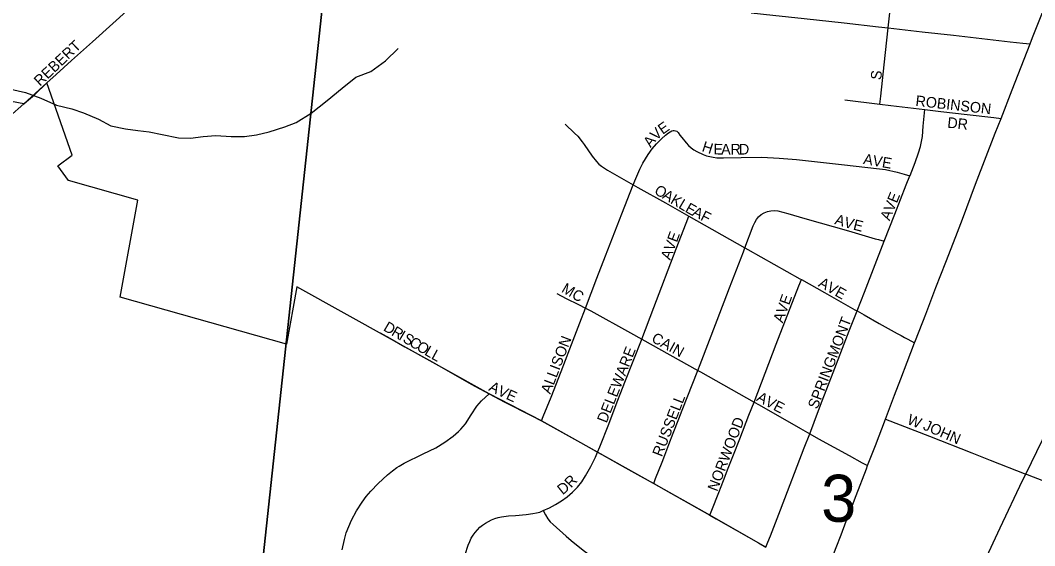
# Model space of a CAD drawing. Extents: x 1410790 to 1770854, y 566777 to 831614.
# Drawn here: x 1591610 to 1596372, y 695774 to 698243 of the extents above; entities that cross this region are included whole.
import ezdxf

# ---------------------------------------------------------------- set-up
doc = ezdxf.new("R2010")
doc.units = 0
for name, color, linetype in [('GM_X_City_Street', 7, 'Continuous'), ('GM_X_City_Street_Text', 7, 'Continuous'), ('GM_X_Corporation', 7, 'Continuous'), ('GM_X_County_Road', 7, 'Continuous'), ('GM_X_Minor_River', 7, 'Continuous'), ('GM_X_Section', 7, 'Continuous'), ('GM_X_Section_Text', 7, 'Continuous'), ('GM_X_Township_Subdivision', 7, 'Continuous'), ('GM_X_Township_Subdivision_Text', 7, 'Continuous')]:
    doc.layers.add(name, color=color, linetype=linetype)

msp = doc.modelspace()

# ---------------------------------------------------------------- linework, layer by layer
at = {"layer": 'GM_X_City_Street'}
for points in [[(1591639.5, 697860.3), (1591676.3, 697892.3), (1591735.2, 697948.1), (1591778.5, 697987.8), (1591851, 698054.3), (1591948.9, 698142), (1592203.8, 698373.5), (1592277, 698439.4), (1592447.3, 698594.2), (1592542.1, 698685.2), (1592637.7, 698775.3), (1592716, 698848.5)], [(1595685, 698206.8), (1595692.6, 698277.5), (1595713.5, 698457.1), (1595725.7, 698568.2)], [(1596350.4, 698131.1), (1596362.2, 698161.1), (1596424.2, 698318.2), (1596475.7, 698448.7), (1596488.3, 698480.6)], [(1595041.4, 698278.2), (1595142.2, 698267.2), (1595290.3, 698250.7), (1595478, 698229.9), (1595638.1, 698212.1), (1595685, 698206.8)], [(1595644.9, 697849), (1595649.2, 697885.6), (1595666.1, 698032.5), (1595685, 698206.8)], [(1595685, 698206.8), (1595844.4, 698188.6), (1595990.2, 698172), (1596256.4, 698141.7), (1596315.8, 698135), (1596350.4, 698131.1)], [(1596214.1, 697781.7), (1596266.4, 697915.7), (1596350.4, 698131.1)], [(1595480.9, 697868.9), (1595644.9, 697849)], [(1595644.9, 697849), (1595696.4, 697842.7), (1595856.2, 697823.2)], [(1595785.9, 697511.3), (1595787.1, 697514.1), (1595810.8, 697574.3), (1595827.3, 697619.1), (1595836.4, 697649.8), (1595843, 697681.5), (1595844.9, 697697.3), (1595848.7, 697744.3), (1595853.3, 697792.4), (1595856.2, 697823.2)], [(1595856.2, 697823.2), (1595931.2, 697814.1), (1596055.4, 697799.9), (1596180.3, 697785.5), (1596214.1, 697781.7)], [(1594167.9, 697754.6), (1594212.6, 697712), (1594227, 697697.4), (1594247.9, 697672.1), (1594257.8, 697659), (1594294.3, 697604.1), (1594315.1, 697578.6), (1594326.7, 697567), (1594339.3, 697556.4), (1594366.6, 697538.1), (1594487.4, 697469.8)], [(1595808.6, 696726.8), (1595813, 696738.3), (1595860.6, 696861.8), (1595908.5, 696986.5), (1595954.8, 697105.5), (1596002.3, 697227.3), (1596033.8, 697308), (1596094.2, 697472.4), (1596186.7, 697711.5), (1596214.1, 697781.7)], [(1594487.4, 697469.8), (1594499.7, 697498.7), (1594518.6, 697543.1), (1594533.1, 697571.6), (1594557.7, 697612.7), (1594576.6, 697638.4), (1594597.5, 697662.5), (1594620.2, 697685.2), (1594639.7, 697702.7), (1594653.2, 697713.6), (1594661.1, 697719.1), (1594668, 697723), (1594674.8, 697724.6)], [(1594674.8, 697724.6), (1594680.3, 697724.4), (1594686.7, 697723.2), (1594692, 697720.8), (1594697.9, 697715.2), (1594707.1, 697702.7), (1594715.4, 697691.6), (1594735.9, 697666.2), (1594747.3, 697654.6), (1594759.6, 697643.9), (1594772.8, 697634.3), (1594786.7, 697625.7), (1594816.1, 697611.6), (1594831.4, 697606.1), (1594847.2, 697601.9), (1594863.2, 697598.8), (1594879.4, 697596.9), (1594912, 697595.9), (1594993.6, 697598.3), (1595091.5, 697599), (1595173, 697595.4), (1595254.3, 697588.3), (1595465.1, 697564.6), (1595643.5, 697544.3), (1595671.1, 697540.8), (1595691.8, 697536.5), (1595706.7, 697533.3), (1595726.3, 697528.5), (1595759.4, 697518.9), (1595785.9, 697511.3)], [(1595665.9, 697204.3), (1595715.4, 697331.5), (1595768.2, 697469), (1595785.9, 697511.3)], [(1594262.8, 696890.3), (1594316.6, 697031.8), (1594357.9, 697136.1), (1594433.5, 697333.8), (1594487.4, 697469.8)], [(1594487.4, 697469.8), (1594509.9, 697457), (1594639.3, 697384.7), (1594748.4, 697322.9)], [(1594527.7, 696744.2), (1594583.5, 696893.3), (1594688.7, 697168.4), (1594735.5, 697289.6), (1594748.4, 697322.9)], [(1594748.4, 697322.9), (1595012, 697173.6)], [(1595012, 697173.6), (1595051, 697277), (1595057.6, 697292), (1595065.5, 697306.3), (1595075.7, 697319), (1595088.3, 697329.5), (1595102.4, 697338), (1595117.5, 697344.2), (1595133.5, 697347.7), (1595149.9, 697348.7), (1595166.2, 697347.2), (1595213.7, 697334.5), (1595292.4, 697311.8), (1595497.4, 697253.2), (1595623.4, 697216.5), (1595639.2, 697212), (1595665.9, 697204.3)], [(1594791, 696597.8), (1594801.6, 696625.1), (1594881.7, 696833), (1594940, 696986.1), (1595004.7, 697154.3), (1595012, 697173.6)], [(1595012, 697173.6), (1595026.1, 697165.6), (1595269.8, 697028.1), (1595277, 697024.2)], [(1595538, 696877.2), (1595573, 696965.6), (1595665.9, 697204.3)], [(1595054.5, 696449.3), (1595124.3, 696630), (1595159, 696721.6), (1595265.7, 696995.4), (1595277, 697024.2)], [(1595277, 697024.2), (1595385, 696964.2), (1595527.9, 696882.8), (1595538, 696877.2)], [(1594129.5, 696959.6), (1594172.1, 696935.9), (1594230.5, 696906.7), (1594262.8, 696890.3)], [(1594056.5, 696360.1), (1594065.4, 696382), (1594101.8, 696472.1), (1594149.2, 696592.6), (1594190.1, 696699.1), (1594236.6, 696821.4), (1594262.8, 696890.3)], [(1594262.8, 696890.3), (1594288.7, 696877.2), (1594474.3, 696774), (1594527.7, 696744.2)], [(1595315.8, 696299.8), (1595337.4, 696355.2), (1595372, 696447), (1595418.2, 696567.6), (1595500.8, 696783.2), (1595538, 696877.2)], [(1595538, 696877.2), (1595571.3, 696858.7), (1595642.3, 696817.4), (1595727.2, 696771.1), (1595745.1, 696761.4), (1595761, 696752.7), (1595777.2, 696743.9), (1595808.6, 696726.8)], [(1594320, 696214), (1594330.3, 696239.3), (1594373.1, 696345), (1594412.5, 696450.5), (1594429.3, 696493.9), (1594448.2, 696543), (1594490.2, 696649.2), (1594526.2, 696740.2), (1594527.7, 696744.2)], [(1594527.7, 696744.2), (1594660.1, 696670.4), (1594791, 696597.8)], [(1595671.8, 696368.9), (1595713.9, 696482), (1595743.4, 696557.6), (1595773.5, 696635.7), (1595808.6, 696726.8)], [(1594583.5, 696066.1), (1594592.6, 696089.5), (1594623, 696167.3), (1594635.8, 696200.2), (1594654.8, 696249.1), (1594675.8, 696302.8), (1594702, 696369.9), (1594718, 696410.7), (1594791, 696597.8)], [(1594791, 696597.8), (1594803.2, 696591), (1595054.5, 696449.3)], [(1594846.9, 695917.7), (1594856.4, 695941.4), (1594889.7, 696024), (1594911.4, 696080), (1594933.9, 696138.1), (1594958.6, 696201.8), (1594987.3, 696275.8), (1595030.9, 696388.1), (1595054.5, 696449.3)], [(1595054.5, 696449.3), (1595079.2, 696435.4), (1595272.5, 696324.1), (1595315.8, 696299.8)], [(1595587.8, 696150.3), (1595624.4, 696245.7), (1595671.8, 696368.9)], [(1595671.8, 696368.9), (1595878.2, 696289.1), (1596076.4, 696210.2), (1596163.1, 696176.3)], [(1596330.3, 696111), (1596460, 696378.7)], [(1595110.1, 695768.1), (1595119.1, 695790.4), (1595131.2, 695820.8), (1595178.5, 695942.9), (1595289.8, 696233.3), (1595315.8, 696299.8)], [(1595315.8, 696299.8), (1595357.8, 696276), (1595501.9, 696197.3), (1595562.9, 696163.9), (1595587.8, 696150.3)], [(1596163.1, 696176.3), (1596330.3, 696111)], [(1595382.9, 695615.7), (1595440.5, 695766.1), (1595463.1, 695825), (1595487.8, 695889.4), (1595511.8, 695951.8), (1595534.4, 696010.7), (1595581.9, 696134.9), (1595587.8, 696150.3)], [(1595839.7, 695079.8), (1595867, 695137.8), (1595917.1, 695240.6), (1595985.7, 695388.6), (1596079, 695579.3), (1596134.3, 695696.7), (1596210.5, 695859), (1596315.6, 696080.8), (1596330.3, 696111)], [(1596330.3, 696111), (1596336.5, 696108.7), (1596489.9, 696050), (1596567.5, 696022.8), (1596603.6, 696011.8)]]:
    msp.add_lwpolyline(points, dxfattribs=at)
at = {"layer": 'GM_X_Corporation'}
msp.add_lwpolyline([(1595110.1, 695768.1), (1594846.9, 695917.7), (1594583.4, 696066.1), (1594320.1, 696214), (1594056.5, 696360.1), (1593811, 696487.4), (1592908.8, 696990.8), (1592859.5, 696721.2), (1592079.1, 696942.1), (1592162.6, 697397.4), (1591837.1, 697489.5), (1591785.9, 697558.5), (1591854.1, 697609.1), (1591735.2, 697948.1), (1591627, 697849.4), (1590423.4, 698078)], dxfattribs=at)
at = {"layer": 'GM_X_County_Road'}
msp.add_lwpolyline([(1591504, 697742.8), (1591559.4, 697790.8), (1591627, 697849.4), (1591639.5, 697860.3)], dxfattribs=at)
at = {"layer": 'GM_X_Minor_River'}
msp.add_lwpolyline([(1591545.7, 697923.2), (1591635.4, 697902.5), (1591707.2, 697875.9), (1591780.8, 697843.3), (1591852.6, 697826.8), (1591906.4, 697808.4), (1591978.1, 697777.8), (1592035.8, 697747.4), (1592103.6, 697732.9), (1592161.4, 697724.4), (1592215.3, 697718), (1592277.1, 697705.5), (1592352.9, 697691), (1592408.8, 697688.6), (1592468.8, 697696.1), (1592528.8, 697701.7), (1592600.6, 697697.2), (1592662.6, 697696.7), (1592718.5, 697704.3), (1592778.6, 697717.9), (1592852.6, 697741.3), (1592904.7, 697763), (1592975, 697806.5), (1593051.3, 697866), (1593121.7, 697923.5), (1593186, 697975.1), (1593256.1, 698002.6), (1593324.4, 698052.2), (1593384.7, 698109.8)], dxfattribs=at)
at = {"layer": 'GM_X_Section'}
for points in [[(1587775.4, 699456.9), (1593108.3, 699057.6), (1592523.5, 693611.4), (1587281.6, 694087.3)], [(1593108.3, 699057.6), (1598351.3, 698519.7), (1597838.4, 693072.3), (1592523.5, 693611.4)]]:
    msp.add_lwpolyline(points, close=True, dxfattribs=at)
at = {"layer": 'GM_X_Township_Subdivision'}
for points in [[(1593299.2, 696774.7), (1593344.4, 696748.6), (1593414.8, 696708), (1593543.7, 696638.6), (1593627.7, 696589.5), (1593726.6, 696533.3), (1593811, 696487.4)], [(1593121.2, 695755.6), (1593131.9, 695802.9), (1593140.8, 695834.4), (1593152.1, 695865.1), (1593165.4, 695894.6), (1593188.8, 695937.7), (1593215.2, 695979.3), (1593234.7, 696005.7), (1593255.7, 696030.9), (1593291, 696066.4), (1593334.3, 696107.4), (1593356.9, 696125.6), (1593378.1, 696141.3), (1593388.9, 696148.2), (1593413.1, 696162), (1593501.7, 696205.1), (1593560.3, 696234.8), (1593602.5, 696260.1), (1593642.5, 696288.9), (1593667.5, 696310.2), (1593679.1, 696321.8), (1593699.8, 696347.3), (1593727.1, 696388.3), (1593753.9, 696429.6), (1593774.6, 696455), (1593811, 696487.4)], [(1593811, 696487.4), (1593882.2, 696449.6), (1594012, 696384.6), (1594056.5, 696360.1)], [(1594056.5, 696360.1), (1594254.5, 696250.8), (1594320, 696214)], [(1594064.4, 695939.4), (1594093.9, 695952.4), (1594122.7, 695968.4), (1594150.6, 695985.7), (1594177.6, 696004.5), (1594202.5, 696025.8), (1594225.3, 696049.4), (1594245.8, 696075.1), (1594263.6, 696102.6), (1594288.1, 696146.3), (1594310.4, 696190), (1594320, 696214)], [(1594320, 696214), (1594339.7, 696202.9), (1594451.3, 696140.2), (1594521.8, 696101.3), (1594583.5, 696066.1)], [(1594583.5, 696066.1), (1594663.3, 696020.5), (1594846.9, 695917.7)], [(1593646.8, 695564), (1593678, 695670), (1593698.5, 695732.5), (1593713.1, 695776.8), (1593720.4, 695794.2), (1593727.3, 695809.1), (1593735.5, 695823.3), (1593745, 695836.8), (1593755.8, 695849.2), (1593767.6, 695860.6), (1593780.2, 695871), (1593793.7, 695880.4), (1593807.9, 695888.7), (1593822.7, 695895.9), (1593838, 695901.9), (1593853.7, 695906.7), (1593869.8, 695910.2), (1593902.4, 695914), (1593935.2, 695916.8), (1593984.3, 695921.1), (1594016.9, 695925.3), (1594033, 695928.4), (1594048.9, 695932.6), (1594064.4, 695939.4)], [(1594064.4, 695939.4), (1594075, 695919.1), (1594087.2, 695900.1), (1594098.2, 695887.1), (1594111.1, 695873.4), (1594172.6, 695819.2), (1594196.2, 695799.1), (1594221.3, 695778.4), (1594258.4, 695749.1), (1594286.6, 695728.3), (1594300.5, 695719.8), (1594315, 695712.5), (1594345.3, 695700.6), (1594376.4, 695690.8), (1594402.2, 695684.7), (1594420.9, 695682.2)], [(1594846.9, 695917.7), (1594876.4, 695901.2), (1595075.2, 695788.2), (1595110.1, 695768.1)]]:
    msp.add_lwpolyline(points, dxfattribs=at)

# ---------------------------------------------------------------- texts
at = {"layer": 'GM_X_City_Street_Text'}
for s, rotation, p in [('REBERT', 43.5319, (1591703, 697930)), ('S', 82.88, (1595650.8, 697959.9)), ('ROBINSON', 353.5716, (1595810.8, 697840.5)), ('E', 35.4329, (1594625.9, 697704)), ('DR', 353.9889, (1595960.2, 697738.3)), ('V', 43.0757, (1594595.1, 697675.1)), ('A', 51.917, (1594569.3, 697641.9)), ('H', 342.1975, (1594806.5, 697628.4)), ('E', 359.1163, (1594864.3, 697612.3)), ('A', 0.0096, (1594900.3, 697611.8)), ('R', 0, (1594944.3, 697611.8)), ('D', 0, (1594983.9, 697611.8)), ('AVE', 350.221, (1595564.8, 697567.6)), ('O', 329.5029, (1594582.5, 697430)), ('A', 329.5123, (1594620.4, 697407.7)), ('K', 329.5029, (1594658.4, 697385.4)), ('AVE', 67.838, (1595691, 697297.9)), ('L', 329.4978, (1594696.3, 697363.1)), ('E', 330.4985, (1594727.4, 697344.7)), ('A', 332.9791, (1594760.2, 697326.3)), ('F', 333.4362, (1594799.7, 697306.1)), ('A', 342.7229, (1595429.8, 697285.8)), ('V', 343.8851, (1595472.9, 697272.4)), ('E', 345.8159, (1595516.9, 697259.7)), ('AVE', 69.6803, (1594661.3, 697112.8)), ('MC', 329.9285, (1594146.9, 696968.1)), ('AVE', 330.7528, (1595352.3, 696994.6)), ('AVE', 70.3422, (1595189.3, 696817.9)), ('SPRINGMONT', 69.1456, (1595352, 696412.9)), ('ALLISON', 69.1024, (1594098.1, 696483.7)), ('CAIN', 331.075, (1594569.1, 696735)), ('DELEWARE', 68.3345, (1594362.2, 696347.5)), ('RUSSELL', 68.703, (1594621.8, 696189)), ('A', 330.6577, (1595062.5, 696457.4)), ('V', 332.1684, (1595102.1, 696435.2)), ('E', 332.3801, (1595141.2, 696414.5)), ('NORWOOD', 69.1793, (1594881.3, 696026.1)), ('W', 337.3788, (1595769.4, 696348.2)), ('JOHN', 336.3717, (1595844.3, 696321.8))]:
    msp.add_text(s, height=50, rotation=rotation, dxfattribs=at).set_placement(p)
at = {"layer": 'GM_X_Section_Text'}
msp.add_text('3', height=221, rotation=0, dxfattribs=at).set_placement((1595369.7, 695886.7))
at = {"layer": 'GM_X_Township_Subdivision_Text'}
for s, rotation, p in [('D', 329.4242, (1593310.9, 696787.6)), ('R', 329.4132, (1593348.8, 696765.3)), ('I', 329.4204, (1593382.9, 696745.1)), ('S', 329.4203, (1593401.9, 696733.9)), ('C', 329.4252, (1593432.2, 696716)), ('O', 329.4242, (1593466.3, 696695.9)), ('L', 329.4112, (1593504.1, 696673.5)), ('L', 331.4374, (1593536.1, 696654.6)), ('A', 332.6628, (1593805.4, 696505)), ('V', 335.2619, (1593846.7, 696483.8)), ('E', 335.3747, (1593886.8, 696465.3)), ('R', 46.2882, (1594195.5, 696043.2)), ('D', 38.5967, (1594155.8, 696010.9))]:
    msp.add_text(s, height=50, rotation=rotation, dxfattribs=at).set_placement(p)

doc.saveas('drawing.dxf')
